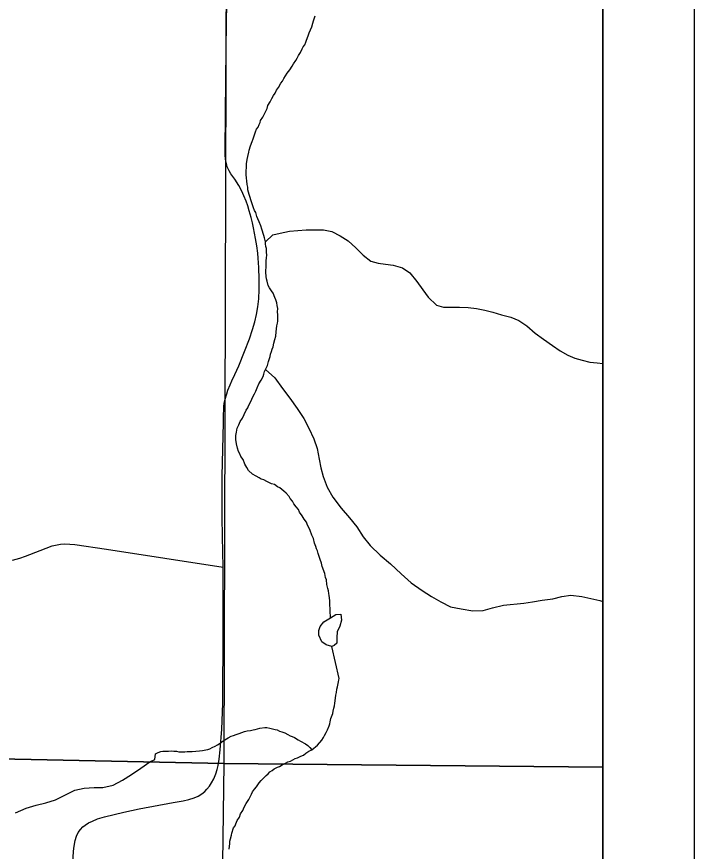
# Model space of a CAD drawing. Extents: x 0 to 34, y 0 to 22.
# Drawn here: x 8.26 to 9, y 16.111 to 17.023 of the extents above; entities that cross this region are included whole.
import ezdxf

# ---------------------------------------------------------------- set-up
doc = ezdxf.new("R2010")
doc.units = 0
for name, color, linetype in [('GM_X_Corporation', 7, 'Continuous'), ('GM_X_Minor_River', 7, 'Continuous'), ('GM_X_Township_Road', 7, 'Continuous'), ('SH_Data', 7, 'Continuous')]:
    doc.layers.add(name, color=color, linetype=linetype)

msp = doc.modelspace()

# ---------------------------------------------------------------- linework, layer by layer
at = {"layer": 'GM_X_Corporation'}
msp.add_lwpolyline([(3.4463, 14.1), (8.9, 14.1), (8.9, 18.30337), (8.71115, 18.30455), (8.49711, 18.30455), (7.58097, 18.31487)], dxfattribs=at)
for points in [[(8.48901, 17.21889), (8.48587, 16.20683), (7.46751, 16.22822), (7.47417, 17.23266)], [(8.9, 16.20297), (8.9, 17.21101), (8.48901, 17.21889), (8.48587, 16.20683)], [(7.46751, 16.22822), (8.48587, 16.20683), (8.47179, 15.14963), (7.45351, 15.12333)], [(8.9, 15.16704), (8.9, 16.20297), (8.48587, 16.20683), (8.47179, 15.14963)]]:
    msp.add_lwpolyline(points, close=True, dxfattribs=at)
at = {"layer": 'GM_X_Minor_River'}
for points in [[(8.54284, 16.71389), (8.54175, 16.71619), (8.53996, 16.72117), (8.53811, 16.72349), (8.53591, 16.72696), (8.53445, 16.72965), (8.53341, 16.73423), (8.53271, 16.73691), (8.53238, 16.73919), (8.53211, 16.74414), (8.53227, 16.75135), (8.53232, 16.75363), (8.53236, 16.75591), (8.53284, 16.76007), (8.53289, 16.76235), (8.53259, 16.76616), (8.53267, 16.76995), (8.53196, 16.77225), (8.53164, 16.77491), (8.53169, 16.77719), (8.53065, 16.78177), (8.52957, 16.78407), (8.52744, 16.79096), (8.52638, 16.79478), (8.52457, 16.799), (8.52313, 16.80245), (8.52204, 16.80475), (8.521, 16.80934), (8.51953, 16.81165), (8.51845, 16.81433), (8.51775, 16.81663), (8.51632, 16.82084), (8.51561, 16.82313), (8.51491, 16.82581), (8.51383, 16.82887), (8.51243, 16.83422), (8.51211, 16.83688), (8.51142, 16.83994), (8.51112, 16.84374), (8.51081, 16.84679), (8.51052, 16.85097), (8.51077, 16.86236), (8.51164, 16.86728), (8.51209, 16.87069), (8.51333, 16.87522), (8.51376, 16.87748), (8.515, 16.88202), (8.51701, 16.88691), (8.51821, 16.88992), (8.51985, 16.8952), (8.52066, 16.89746), (8.52186, 16.90047), (8.52343, 16.90271), (8.52463, 16.90534), (8.52582, 16.9076), (8.52625, 16.90987), (8.52861, 16.91361), (8.53058, 16.91698), (8.53219, 16.92075), (8.53337, 16.923), (8.53421, 16.9264), (8.53657, 16.93014), (8.53855, 16.9339), (8.54015, 16.93728), (8.5421, 16.93989), (8.54369, 16.94289), (8.54565, 16.94589), (8.54842, 16.95077), (8.54999, 16.95301), (8.55157, 16.95563), (8.55353, 16.95863), (8.55512, 16.96163), (8.55824, 16.96535), (8.5606, 16.9691), (8.56218, 16.97172), (8.56454, 16.97547), (8.56611, 16.97809), (8.5677, 16.98109), (8.56966, 16.98409), (8.57165, 16.98822), (8.57284, 16.99047), (8.57441, 16.99272), (8.57561, 16.99535), (8.57642, 16.99761), (8.57804, 17.00251), (8.57925, 17.00552), (8.58084, 17.0089), (8.58206, 17.01229), (8.58329, 17.01644), (8.5841, 17.0187), (8.58574, 17.02436)], [(8.53169, 16.77719), (8.53946, 16.78499), (8.54748, 16.78671), (8.55778, 16.78875), (8.56691, 16.78969), (8.57604, 16.79024), (8.58554, 16.7904), (8.59504, 16.79019), (8.60411, 16.78847), (8.61313, 16.7837), (8.62174, 16.77819), (8.63032, 16.77078), (8.63811, 16.76263), (8.64671, 16.75598), (8.65464, 16.7539), (8.66259, 16.75296), (8.67092, 16.75163), (8.68111, 16.74874), (8.68935, 16.74324), (8.69674, 16.73396), (8.70338, 16.72469), (8.70928, 16.71658), (8.71821, 16.70802), (8.72614, 16.70595), (8.73487, 16.70575), (8.74361, 16.70593), (8.7531, 16.70534), (8.76219, 16.70437), (8.77127, 16.70265), (8.77995, 16.70017), (8.78939, 16.6973), (8.79959, 16.69479), (8.80825, 16.69118), (8.81723, 16.68528), (8.82618, 16.67748), (8.83515, 16.67082), (8.84525, 16.66375), (8.85349, 16.65825), (8.86174, 16.65351), (8.86964, 16.64991), (8.87757, 16.64783), (8.88588, 16.64574), (8.89384, 16.64481), (8.9, 16.64415)], [(8.60268, 16.3663), (8.60203, 16.38211), (8.60172, 16.38516), (8.60107, 16.39049), (8.60075, 16.39278), (8.60043, 16.39582), (8.59972, 16.39812), (8.59868, 16.4027), (8.59803, 16.40765), (8.59695, 16.41034), (8.59628, 16.41453), (8.59341, 16.42219), (8.59274, 16.426), (8.5913, 16.42983), (8.59024, 16.43327), (8.58917, 16.43634), (8.58847, 16.43939), (8.58739, 16.4417), (8.58668, 16.44399), (8.58524, 16.44782), (8.58383, 16.45279), (8.58201, 16.45663), (8.58022, 16.46161), (8.57696, 16.46852), (8.57625, 16.47081), (8.57366, 16.47391), (8.57146, 16.47776), (8.56889, 16.48161), (8.56744, 16.48469), (8.56522, 16.48739), (8.56263, 16.49087), (8.56117, 16.49356), (8.55858, 16.49666), (8.55749, 16.49896), (8.55415, 16.50246), (8.55154, 16.50479), (8.54706, 16.50831), (8.54481, 16.5095), (8.54144, 16.51186), (8.53804, 16.5127), (8.53579, 16.51389), (8.53315, 16.51509), (8.52978, 16.51706), (8.52676, 16.51789), (8.52451, 16.51908), (8.52151, 16.52105), (8.51739, 16.52342), (8.51291, 16.52732), (8.51108, 16.5304), (8.50889, 16.53425), (8.5071, 16.53922), (8.50451, 16.5427), (8.50343, 16.54538), (8.50197, 16.54807), (8.50091, 16.55152), (8.49988, 16.55648), (8.49922, 16.56105), (8.49932, 16.56561), (8.49977, 16.56902), (8.50063, 16.57355), (8.50261, 16.57731), (8.50383, 16.5807), (8.50657, 16.58443), (8.50818, 16.58857), (8.51056, 16.59308), (8.51213, 16.5957), (8.51294, 16.59796), (8.51531, 16.60209), (8.51652, 16.6051), (8.51771, 16.60773), (8.51969, 16.6111), (8.52089, 16.61411), (8.52249, 16.6175), (8.52411, 16.62202), (8.52686, 16.62613), (8.52884, 16.62989), (8.52966, 16.63253), (8.53048, 16.63555), (8.53167, 16.6378), (8.53366, 16.64193), (8.5349, 16.64646), (8.53571, 16.64872), (8.53653, 16.65174), (8.53697, 16.65439), (8.53818, 16.6574), (8.539, 16.66004), (8.53981, 16.6623), (8.54066, 16.66646), (8.54189, 16.67061), (8.54272, 16.67401), (8.54321, 16.67894), (8.54366, 16.68197), (8.54411, 16.68537), (8.54456, 16.6884), (8.54499, 16.69067), (8.54514, 16.69751), (8.54482, 16.70055), (8.54491, 16.70435), (8.54422, 16.70778), (8.5439, 16.71045), (8.54284, 16.71389)], [(8.53167, 16.6378), (8.54162, 16.62863), (8.55002, 16.61699), (8.55807, 16.60649), (8.56609, 16.59486), (8.57337, 16.584), (8.57876, 16.57359), (8.5845, 16.56202), (8.58799, 16.55128), (8.59031, 16.53982), (8.59193, 16.53028), (8.59468, 16.5207), (8.59891, 16.50919), (8.60504, 16.49799), (8.61418, 16.48594), (8.62337, 16.47541), (8.63144, 16.46567), (8.63835, 16.45483), (8.64604, 16.4451), (8.65675, 16.43452), (8.66825, 16.42506), (8.67971, 16.41446), (8.69082, 16.40463), (8.70273, 16.39592), (8.7128, 16.38954), (8.72326, 16.38352), (8.73375, 16.37827), (8.74546, 16.37602), (8.75793, 16.37374), (8.76934, 16.37415), (8.77969, 16.37725), (8.79155, 16.37993), (8.81366, 16.3823), (8.82319, 16.38353), (8.83389, 16.38548), (8.84533, 16.38704), (8.85528, 16.38939), (8.86521, 16.39099), (8.87732, 16.38948), (8.89695, 16.38509), (8.9, 16.38404)], [(8.60404, 16.33474), (8.59802, 16.33682), (8.59317, 16.34), (8.58997, 16.34732), (8.58973, 16.35226), (8.59138, 16.35677), (8.59534, 16.36196), (8.60268, 16.3663), (8.60849, 16.36992), (8.61382, 16.37014)], [(8.61382, 16.37014), (8.61477, 16.36365), (8.61268, 16.35726), (8.60983, 16.35089), (8.60965, 16.34482), (8.60946, 16.33837), (8.60673, 16.3358), (8.60404, 16.33474)], [(8.61215, 16.29992), (8.60404, 16.33474)], [(8.49205, 16.11341), (8.49211, 16.11645), (8.49255, 16.1191), (8.49262, 16.12213), (8.49343, 16.12478), (8.49428, 16.12856), (8.49471, 16.13082), (8.49673, 16.13648), (8.4983, 16.13872), (8.49911, 16.14098), (8.50071, 16.14474), (8.50307, 16.14811), (8.50429, 16.15188), (8.50665, 16.15562), (8.50825, 16.15938), (8.51061, 16.16313), (8.5118, 16.16538), (8.51337, 16.16762), (8.51456, 16.16988), (8.51615, 16.17326), (8.51735, 16.17589), (8.51969, 16.17888), (8.52165, 16.18149), (8.52479, 16.18598), (8.52674, 16.18821), (8.52984, 16.19118), (8.53218, 16.19379), (8.5345, 16.19563), (8.53645, 16.19787), (8.53876, 16.19933), (8.54108, 16.20118), (8.54454, 16.203), (8.54683, 16.20371), (8.54991, 16.20554), (8.55337, 16.20736), (8.55606, 16.20882), (8.55874, 16.20952), (8.56412, 16.21243), (8.56641, 16.21314), (8.57025, 16.21495), (8.57293, 16.21603), (8.57564, 16.21825), (8.57873, 16.22046), (8.58218, 16.2219), (8.58837, 16.22708), (8.59304, 16.23229), (8.59501, 16.23529), (8.5962, 16.23754), (8.59779, 16.24092), (8.59938, 16.24392), (8.60099, 16.24806), (8.60179, 16.25032), (8.60222, 16.25259), (8.60306, 16.25599), (8.60508, 16.26164), (8.60552, 16.26429), (8.60635, 16.26731), (8.60678, 16.26996), (8.60723, 16.27299), (8.60811, 16.27829), (8.60856, 16.2817), (8.60901, 16.28472), (8.60946, 16.28813), (8.61028, 16.29077), (8.61116, 16.29607), (8.61159, 16.29834), (8.61215, 16.29992)], [(8.41056, 16.21116), (8.41152, 16.2174), (8.41421, 16.21886), (8.41727, 16.21993), (8.41956, 16.22026), (8.42337, 16.22055), (8.42564, 16.2205), (8.42907, 16.22081), (8.43134, 16.22037), (8.43438, 16.22031), (8.43703, 16.21987), (8.44348, 16.21972), (8.44614, 16.22004), (8.4488, 16.21998), (8.45146, 16.21992), (8.45946, 16.22088), (8.46289, 16.22118), (8.46632, 16.22186), (8.4686, 16.22219), (8.4709, 16.2229), (8.47321, 16.22436), (8.47666, 16.22581), (8.47897, 16.22727), (8.48205, 16.2291), (8.48437, 16.23095), (8.48707, 16.23279), (8.49092, 16.23498), (8.494, 16.23681), (8.49667, 16.23751), (8.49935, 16.23859), (8.5028, 16.23965), (8.50586, 16.24072), (8.50854, 16.2418), (8.5116, 16.24249), (8.51503, 16.24317), (8.51808, 16.24386), (8.52037, 16.24419), (8.52534, 16.24559), (8.53067, 16.24623), (8.53295, 16.24618), (8.53636, 16.24573), (8.53938, 16.2449), (8.54202, 16.24408), (8.54429, 16.24365), (8.54692, 16.24245), (8.54956, 16.24163), (8.55257, 16.24042), (8.55596, 16.23883), (8.55858, 16.23725), (8.56085, 16.23644), (8.5631, 16.23525), (8.56722, 16.23287), (8.56985, 16.2313), (8.57511, 16.22852), (8.57772, 16.22656), (8.57996, 16.22461), (8.58218, 16.2219)], [(8.25848, 16.15293), (8.26995, 16.15802), (8.28101, 16.16123), (8.29169, 16.16407), (8.302, 16.16729), (8.3131, 16.17277), (8.32344, 16.17789), (8.33334, 16.17998), (8.34435, 16.18054), (8.35384, 16.18074), (8.36527, 16.18318), (8.37524, 16.18869), (8.38522, 16.19495), (8.39521, 16.20197), (8.4052, 16.20861), (8.41056, 16.21116)]]:
    msp.add_lwpolyline(points, dxfattribs=at)
at = {"layer": 'GM_X_Township_Road'}
for points in [[(8.31961, 16.0683), (8.32195, 16.11111), (8.32255, 16.11665), (8.32362, 16.1229), (8.32513, 16.12735), (8.32704, 16.13139), (8.32947, 16.13472), (8.33196, 16.13754), (8.33467, 16.13971), (8.33825, 16.14198), (8.34248, 16.14405), (8.34801, 16.14632), (8.35559, 16.1486), (8.37695, 16.1538), (8.39343, 16.15727), (8.43079, 16.16414), (8.44179, 16.16616), (8.44786, 16.16753), (8.45379, 16.16937), (8.45793, 16.1712), (8.46194, 16.17369), (8.4652, 16.1763), (8.46746, 16.17883), (8.47024, 16.18216), (8.47269, 16.18576), (8.47505, 16.19013), (8.47734, 16.19559), (8.47885, 16.20036), (8.47982, 16.20484), (8.48097, 16.21158), (8.48219, 16.22206), (8.48392, 16.24435), (8.48481, 16.27253), (8.48518, 16.35383), (8.48533, 16.42146), (8.48465, 16.45506), (8.48433, 16.47616), (8.48435, 16.52092), (8.48581, 16.57967), (8.48574, 16.58868), (8.48588, 16.59305), (8.48618, 16.5974), (8.48657, 16.60061), (8.4874, 16.60512), (8.48924, 16.61119), (8.49056, 16.61523), (8.49292, 16.62089), (8.49493, 16.62542), (8.49802, 16.63218), (8.50228, 16.64185), (8.50869, 16.65738), (8.51402, 16.67134), (8.5174, 16.6814), (8.51981, 16.6898), (8.52162, 16.69772), (8.52311, 16.70634), (8.52411, 16.71504), (8.52465, 16.72501), (8.52473, 16.73624), (8.52427, 16.74931), (8.52359, 16.75925), (8.52311, 16.76483), (8.52211, 16.77287), (8.52082, 16.78085), (8.51856, 16.79247), (8.51733, 16.79792), (8.51584, 16.80396), (8.5139, 16.81118), (8.5123, 16.81656), (8.51049, 16.82169), (8.50808, 16.82769), (8.50563, 16.83276), (8.50228, 16.83876), (8.49794, 16.84562), (8.49365, 16.85158), (8.49186, 16.85474), (8.49071, 16.85695), (8.48986, 16.85916), (8.48922, 16.86141), (8.48852, 16.86433), (8.48799, 16.86736), (8.48748, 16.87229), (8.48737, 16.87784), (8.48827, 16.95475), (8.48906, 17.01809), (8.48978, 17.05588)], [(8.2553, 16.42932), (8.26302, 16.43148), (8.26944, 16.43367), (8.27406, 16.43541), (8.29198, 16.44253), (8.29851, 16.44473), (8.30217, 16.44569), (8.30756, 16.44657), (8.31219, 16.44692), (8.31791, 16.44676), (8.32336, 16.44633), (8.35795, 16.44138), (8.48533, 16.42146)]]:
    msp.add_lwpolyline(points, dxfattribs=at)
at = {"layer": 'SH_Data'}
for p, q in [((9, 21), (9, 14)), ((8.9, 20.9), (8.9, 14.1)), ((8.9, 20.9), (8.9, 14.1)), ((8.9, 20.9), (8.9, 14.1))]:
    msp.add_line(p, q, dxfattribs=at)

doc.saveas('drawing.dxf')
